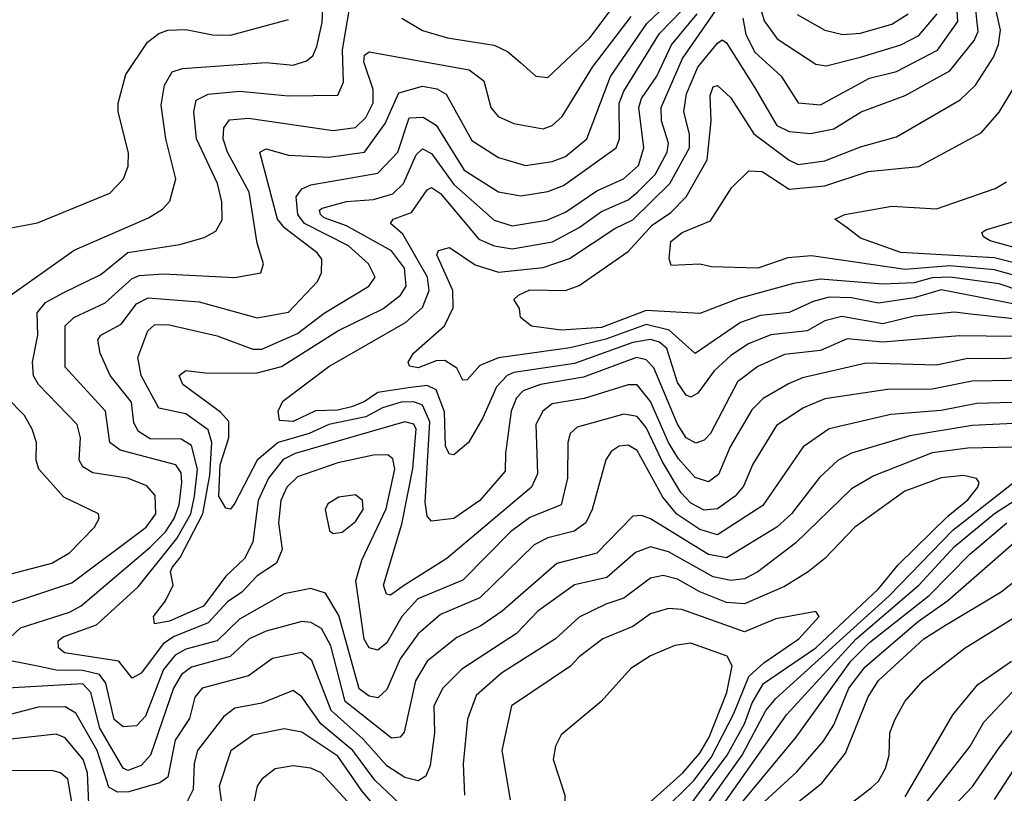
# Model space of a CAD drawing. Extents: x 1308313 to 1441400, y 959662 to 1036319.
# Tile 583 of 656: x 1415733 to 1417937, y 983529 to 985262. Entities that reach past the tile are written whole.
import ezdxf

# ---------------------------------------------------------------- set-up
doc = ezdxf.new("R2010")
doc.units = 0

msp = doc.modelspace()

# ---------------------------------------------------------------- linework, layer by layer
at = {"layer": '0CON10XD'}
for points in [[(1417351.2, 985265), (1417358.2, 985228.2), (1417378.6, 985188.6), (1417437.2, 985135), (1417475.2, 985075.2), (1417525, 985071.1), (1417635, 985130.3), (1417695, 985145.5), (1417786.9, 985193.1), (1417832.4, 985257.6), (1417823.8, 985396.2)], [(1415714.2, 984645.8), (1415855, 984745.2), (1416021.8, 984818.2), (1416053, 984837), (1416069.7, 984855), (1416082.6, 984905), (1416060.2, 984995), (1416049.7, 985070.3), (1416057.5, 985115), (1416074.7, 985145), (1416097.9, 985152.1), (1416285, 985165.6), (1416345, 985159.6), (1416375, 985169.6), (1416389.3, 985180.7), (1416398.5, 985201.5), (1416410.3, 985255), (1416414.6, 985355.4)], [(1416588.4, 985265), (1416635, 985237.6), (1416691, 985221), (1416795, 985204.3), (1416825, 985190.3), (1416854.6, 985165), (1416888.6, 985135), (1416915, 985132.1), (1417008.8, 985221.2), (1417102, 985345)], [(1418025, 984611.6), (1417795, 984656.6), (1417735, 984639.1), (1417655, 984626.7), (1417595, 984638.6), (1417545, 984640), (1417509.1, 984630.9), (1417455, 984606.1), (1417391.1, 984598.9), (1417346.2, 984583.8), (1417245, 984514.3), (1417186.4, 984566.4), (1417135, 984578.8), (1417045, 984546.3), (1416965, 984526.8), (1416805, 984504.1), (1416762.7, 984487.3), (1416735, 984455.5), (1416725, 984454.4), (1416711.2, 984481.2), (1416685, 984498.5), (1416665, 984498), (1416625, 984482.3), (1416605.5, 984485.5), (1416602.5, 984495), (1416614.6, 984515), (1416684, 984576), (1416703.7, 984616.3), (1416702.9, 984655), (1416666.5, 984735), (1416670.4, 984745), (1416695, 984751.6), (1416752.8, 984712.8), (1416805, 984696), (1416905, 984707), (1416963.5, 984726.5), (1417065, 984793.9), (1417105, 984813.5), (1417188.5, 984895), (1417232.4, 984975), (1417232.2, 985005), (1417219.4, 985055), (1417225.2, 985095.2), (1417250.6, 985155), (1417295, 985208.8), (1417305, 985216.2), (1417315, 985209.7), (1417378.7, 985108.7), (1417427.3, 985025), (1417455, 985010.9), (1417503.2, 985006.8), (1417555, 985017.1), (1417616.1, 985055), (1417715, 985092), (1417815, 985147.4), (1417869, 985215), (1417877.8, 985235), (1417866.1, 985345)], [(1417955, 984453.9), (1417865, 984452.2), (1417775, 984434.1), (1417675, 984433.7), (1417535, 984412.3), (1417487.5, 984392.5), (1417427.2, 984352.8), (1417373.8, 984266.2), (1417353.1, 984216.9), (1417334.4, 984195), (1417295, 984166.1), (1417265, 984163.5), (1417235, 984179.2), (1417212.7, 984202.7), (1417171.5, 984271.5), (1417135, 984348.5), (1417115, 984373.1), (1417085, 984378), (1416980.6, 984349.4), (1416965.3, 984335), (1416960.2, 984315), (1416958.9, 984235), (1416945.1, 984174.9), (1416875, 984146.6), (1416831.3, 984115), (1416725, 984006.8), (1416624.4, 983965), (1416588.6, 983925), (1416555, 983865.9), (1416535, 983849.6), (1416515, 983854.8), (1416504.2, 983874.2), (1416485.5, 984005), (1416498.7, 984051.3), (1416553.6, 984166.4), (1416573.1, 984255), (1416568.1, 984278.1), (1416557.2, 984287.2), (1416525, 984286.7), (1416445, 984269.2), (1416355, 984238.2), (1416331.4, 984215), (1416317.7, 984185), (1416312.6, 984135), (1416321, 984075), (1416308.3, 984045), (1416265, 984016.3), (1416230.2, 983979.8), (1416198.3, 983958.3), (1416155, 983911.4), (1416079.3, 983880.7), (1416055.5, 983865), (1416005, 983798.3), (1415985, 983787.2), (1415955, 983825.5), (1415833.9, 983843.9), (1415820, 983855), (1415819.5, 983870.5), (1415830.3, 983879.7), (1415905, 983906.2), (1415998.3, 983991.7), (1416085, 984100), (1416116.1, 984155), (1416124.6, 984194.6), (1416130.9, 984255), (1416117.8, 984307.8), (1416095, 984322.5), (1416025, 984323.4), (1415999.2, 984339.3), (1415989, 984359), (1415983.4, 984405), (1415935.6, 984465), (1415913.1, 984515), (1415908.4, 984545), (1415915.3, 984555), (1415960.4, 984579.6), (1415995, 984625.2), (1416021, 984639), (1416135, 984629.7), (1416265, 984594.3), (1416335, 984606.7), (1416400, 984675), (1416408.8, 984695), (1416409.5, 984725), (1416399.3, 984739.3), (1416326.3, 984795), (1416310.4, 984815), (1416270.4, 984965), (1416285, 984972.6), (1416335, 984958.1), (1416425, 984953.6), (1416505.1, 984964.9), (1416551.2, 985028.8), (1416582.1, 985097.9), (1416635, 985112.7), (1416666.9, 985106.9), (1416687.5, 985095), (1416745, 984990.8), (1416805, 984952.8), (1416865, 984935.2), (1416925, 984944.1), (1416954.6, 984955), (1417002.3, 984995), (1417055.4, 985134.6), (1417136.8, 985253.2), (1417191.8, 985305)], [(1418025, 984584.6), (1417855, 984602.6), (1417825, 984606.4), (1417735, 984597.7), (1417665, 984580.9), (1417573, 984597), (1417535, 984587.4), (1417495.1, 984564.9), (1417414, 984556), (1417363.9, 984536.1), (1417325, 984509.8), (1417287.5, 984475), (1417250.5, 984425), (1417235, 984416.2), (1417225, 984421), (1417205, 984449.2), (1417181.1, 984525), (1417165, 984539.4), (1417145, 984545.8), (1417105, 984538.8), (1416975, 984491.8), (1416838.8, 984471.2), (1416824.5, 984465), (1416800.6, 984439.4), (1416770, 984370), (1416737.5, 984315), (1416705, 984287.3), (1416695, 984288.5), (1416686.1, 984306.1), (1416683.7, 984383.7), (1416665, 984432.5), (1416645, 984442.5), (1416602.8, 984437.2), (1416535, 984427.1), (1416504.3, 984405.7), (1416476.2, 984395), (1416445, 984386.9), (1416395, 984385.8), (1416345, 984361.7), (1416315, 984363.8), (1416312, 984385), (1416322.2, 984407.7), (1416425.1, 984484.9), (1416596.7, 984583.2), (1416635, 984616.8), (1416650, 984655), (1416645.6, 984685), (1416591, 984781), (1416563.4, 984805), (1416568.9, 984815), (1416609.8, 984830.2), (1416645, 984880.9), (1416655, 984885.7), (1416675, 984872.5), (1416760.4, 984770.4), (1416794.9, 984754.9), (1416835, 984748.8), (1416925.8, 984764.2), (1416985, 984796.2), (1417035, 984832.4), (1417095, 984858.3), (1417115.5, 984875), (1417155.2, 984914.8), (1417182, 984965), (1417185.1, 984985), (1417169.6, 985035), (1417169, 985065), (1417216.4, 985175), (1417315, 985317.5)], [(1415625, 983926.2), (1415849.7, 984000.3), (1416016.3, 984125), (1416038, 984155), (1416036.5, 984196.5), (1416018.1, 984218.1), (1415974.8, 984235.2), (1415897, 984247), (1415875, 984260.3), (1415866.7, 984275), (1415869.8, 984325), (1415861.9, 984355), (1415775.7, 984445), (1415764.3, 984464.3), (1415762.3, 984495), (1415773.6, 984555), (1415772.3, 984605), (1415791.4, 984628.6), (1415830.3, 984650.2), (1415915, 984691), (1415975, 984740.3), (1416092, 984758), (1416146, 984774), (1416171.9, 984788.1), (1416186.3, 984813.7), (1416186, 984854), (1416175.8, 984895), (1416129.3, 984995), (1416123.2, 985055), (1416128.4, 985081.6), (1416154.9, 985095.1), (1416225, 985101.5), (1416335, 985091), (1416445, 985092.5), (1416458.1, 985121.9), (1416455.9, 985194.1), (1416473, 985295)], [(1418035, 984512.7), (1417935, 984502.4), (1417855, 984503.2), (1417785, 984488.3), (1417758.7, 984488.7), (1417627.3, 984492.7), (1417485, 984459.7), (1417453.5, 984446.5), (1417396.8, 984413.2), (1417371.8, 984388.2), (1417323.3, 984305), (1417297.2, 984242.8), (1417275, 984227), (1417245, 984236.7), (1417207.9, 984277.9), (1417185.1, 984315.1), (1417145, 984406.7), (1417115, 984444.1), (1417095, 984444), (1416996.3, 984413.7), (1416925, 984401.5), (1416904, 984385), (1416888.6, 984355), (1416891.9, 984245), (1416878.4, 984215), (1416689.2, 984055), (1416594.2, 983995), (1416563, 983973), (1416554, 983975), (1416547.8, 983995), (1416588.2, 984131.8), (1416613.1, 984256.9), (1416620.5, 984345), (1416615, 984355.6), (1416595, 984361.2), (1416349.7, 984290.3), (1416323.2, 984276.8), (1416289.9, 984235), (1416266.7, 984185), (1416255, 984091.4), (1416236.4, 984055), (1416195, 984015.7), (1416145, 983948.5), (1416068.7, 983915), (1416035, 983908.5), (1416032.9, 983925), (1416059.8, 983960.2), (1416076.8, 983995), (1416070.9, 984025), (1416074.7, 984035), (1416092.6, 984057.4), (1416143.4, 984155), (1416158.5, 984241.5), (1416163.4, 984315), (1416155, 984343.1), (1416105, 984379.3), (1416045, 984391.8), (1416005.2, 984465), (1415998, 984505), (1416020.2, 984565), (1416035, 984578.5), (1416065, 984579), (1416175, 984553.8), (1416255, 984523.7), (1416275, 984523.7), (1416355, 984559.1), (1416415, 984604.5), (1416514.6, 984665), (1416529.1, 984685), (1416514.2, 984715), (1416469.2, 984755), (1416370.8, 984805), (1416355.8, 984825), (1416351.9, 984865), (1416365, 984882.9), (1416385, 984891.6), (1416535, 984917.8), (1416579.7, 984965), (1416605, 985042), (1416636.5, 985043.5), (1416665.6, 985025.6), (1416728.2, 984925), (1416805, 984876.3), (1416855, 984867), (1416915, 984876.7), (1416950, 984890), (1417068.3, 984975), (1417075.4, 984995), (1417075.1, 985075), (1417085, 985101.2), (1417165, 985230.9), (1417215, 985282.3)], [(1418015, 984639.8), (1417925, 984670.2), (1417815.4, 984685.4), (1417775, 984683.5), (1417735, 984672.5), (1417665, 984669.4), (1417525, 984680.8), (1417465, 984671.1), (1417342.5, 984637.5), (1417255, 984603.5), (1417135, 984610.3), (1417035, 984572.5), (1416945, 984566), (1416878.9, 984575), (1416853.9, 984595), (1416851.4, 984615), (1416838.8, 984635), (1416849.4, 984645), (1416875, 984656.7), (1416954.5, 984655.5), (1416985, 984666.7), (1417095, 984742.6), (1417148.7, 984801.3), (1417190.3, 984829.7), (1417224.8, 984865), (1417271.9, 984948.1), (1417280.6, 985035), (1417278.2, 985091.8), (1417285, 985111.1), (1417295, 985114.5), (1417325, 985086.8), (1417376, 985006), (1417455, 984947), (1417475, 984937.6), (1417535, 984945.5), (1417615, 984977), (1417695, 984999.4), (1417837.8, 985082.2), (1417872.3, 985115), (1417912.1, 985177.9), (1417923.9, 985206.1), (1417928.4, 985238.4), (1417917.9, 985285)], [(1417281.5, 984708.5), (1417255, 984713.9), (1417191.5, 984711.5), (1417186.8, 984726.8), (1417190.4, 984765), (1417215.7, 984785), (1417279.1, 984810.9), (1417326.1, 984885), (1417365, 984923.1), (1417395, 984921.9), (1417455, 984881.9), (1417535, 984889.7), (1417632, 984922), (1417745, 984932.9), (1417885, 985008.4), (1417925.2, 985054.8), (1417955.7, 985105), (1417976.6, 985205), (1417970.2, 985285)], [(1417388.6, 985295), (1417399.2, 985259.2), (1417428.7, 985218.7), (1417515, 985161.8), (1417537.9, 985157.9), (1417615, 985177.3), (1417704.7, 985205.3), (1417745, 985225.8), (1417786.4, 985275)], [(1415686.6, 983855), (1415735, 983900.2), (1415845, 983934.9), (1415870.9, 983949.1), (1416025, 984080.6), (1416059.4, 984115), (1416078.8, 984145), (1416090, 984175), (1416096.5, 984225), (1416095, 984247.1), (1416082.8, 984265), (1415957.9, 984297.9), (1415935.2, 984315), (1415925.6, 984385), (1415835, 984483.3), (1415835, 984576.4), (1415854.6, 984595), (1415925, 984627.4), (1415985, 984682.2), (1416000.9, 984689.1), (1416055, 984692.4), (1416215, 984684), (1416273.1, 984695), (1416279.2, 984715), (1416265, 984761.2), (1416247.2, 984875), (1416198.1, 984965), (1416188.5, 984995), (1416190.5, 985019.5), (1416202.8, 985037.2), (1416245, 985041.2), (1416435, 985013.3), (1416485, 985019.8), (1416507.8, 985042.2), (1416524.4, 985075.6), (1416524.6, 985105), (1416503.1, 985166.9), (1416505, 985182.2), (1416515, 985189.7), (1416739, 985149), (1416772.2, 985125), (1416787.3, 985065), (1416803.8, 985045), (1416839, 985029), (1416905, 985017), (1416925, 985024.8), (1416947.6, 985045), (1417015.1, 985155), (1417101.4, 985268.6)], [(1415695, 984791.9), (1415773.3, 984806.7), (1415935, 984873.4), (1415965.4, 984905), (1415976.3, 984933.6), (1415976.6, 984963.4), (1415953.5, 985055), (1415953.5, 985075), (1415971.2, 985138.8), (1416019.1, 985210.9), (1416045, 985230.8), (1416065, 985237.9), (1416105, 985239.7), (1416165, 985227.8), (1416205, 985226.9), (1416335, 985262.2)], [(1418015, 984551.7), (1417836.1, 984553.9), (1417665, 984539.3), (1417585, 984547.1), (1417525, 984520.5), (1417445, 984512), (1417385, 984484.8), (1417339.6, 984450.4), (1417279.1, 984335), (1417265, 984320), (1417246.4, 984313.6), (1417225, 984325.2), (1417205, 984355.6), (1417152.2, 984482.2), (1417135, 984499.7), (1417113.3, 984505), (1416995, 984460.8), (1416898.5, 984445), (1416859.7, 984430.3), (1416845.3, 984414.7), (1416833, 984385), (1416820.8, 984290.8), (1416819.4, 984250.6), (1416763.3, 984185), (1416705, 984144.4), (1416655, 984138.9), (1416645, 984150), (1416640.9, 984180.9), (1416651, 984361), (1416635, 984398.2), (1416615, 984406), (1416586.9, 984405), (1416545, 984392.5), (1416507.7, 984372.3), (1416425, 984354.9), (1416381.4, 984335), (1416311.7, 984315), (1416265.1, 984274.9), (1416215, 984179.1), (1416205, 984165.8), (1416195, 984168), (1416179.1, 984195), (1416182.1, 984265), (1416201.4, 984325), (1416201.5, 984361.5), (1416182.9, 984382.9), (1416098.3, 984445), (1416090.5, 984465), (1416105, 984475.8), (1416155, 984470), (1416265, 984470.6), (1416319.4, 984485), (1416445, 984564.8), (1416546, 984614), (1416585.3, 984644.7), (1416597.9, 984665), (1416594.4, 984705), (1416565, 984744.3), (1416465, 984800.1), (1416415, 984817.9), (1416406.2, 984825), (1416404.5, 984835), (1416410.1, 984839.9), (1416465, 984854.6), (1416525, 984858.7), (1416568.1, 984871.9), (1416592.3, 984895), (1416620.7, 984959.3), (1416635, 984972.3), (1416655, 984962.2), (1416705, 984892.6), (1416795, 984812.9), (1416835, 984800.3), (1416912.6, 984812.6), (1416955, 984830.3), (1417025, 984878.6), (1417084.8, 984905), (1417118.1, 984935), (1417129.9, 984975), (1417118.8, 985065), (1417124.9, 985085), (1417159.3, 985135), (1417191.6, 985205), (1417249.2, 985275)], [(1417473.4, 985273.4), (1417535, 985237.9), (1417575, 985228.1), (1417615, 985231.2), (1417685, 985251.6), (1417721.2, 985275)], [(1418005, 984705.4), (1417915, 984728.4), (1417705, 984740.3), (1417615, 984772.4), (1417585, 984795.6), (1417557.5, 984815), (1417580, 984825), (1417685, 984844.1), (1417785, 984838.2), (1417916.5, 984883.5), (1417941.5, 984898.5)], [(1417975, 984746.8), (1417905, 984766.4), (1417890, 984775), (1417886.4, 984785), (1417895, 984791.3), (1417967.3, 984812.7)], [(1418015, 984673.3), (1417915, 984701.4), (1417815, 984710.1), (1417715, 984702.5), (1417505, 984732.7), (1417452, 984728), (1417385, 984704.9), (1417281.5, 984708.5)], [(1415665, 984008.4), (1415805, 984044.5), (1415845, 984067.5), (1415901.1, 984125), (1415910.9, 984145), (1415909.4, 984155), (1415832.2, 984192.2), (1415775.9, 984255), (1415770.3, 984275), (1415771.1, 984315), (1415761, 984345), (1415744.3, 984375), (1415704.6, 984415.4)], [(1418189.2, 984410.8), (1417875, 984402.1), (1417795, 984386.7), (1417682.8, 984377.2), (1417545, 984345.6), (1417486.8, 984305), (1417395.9, 984174.1), (1417295, 984108.3), (1417255, 984120.3), (1417204, 984154), (1417172.5, 984192.5), (1417115, 984296.6), (1417095, 984308.7), (1417075, 984306.7), (1417057.1, 984295), (1417045, 984275.7), (1417014.5, 984165), (1417000.5, 984135), (1416974, 984116), (1416915, 984101.2), (1416884.3, 984085.7), (1416763.3, 983966.7), (1416675, 983930), (1416625, 983886.7), (1416585, 983830.7), (1416555, 983761.8), (1416535, 983743.4), (1416515, 983746.6), (1416492.9, 983762.9), (1416447.7, 983927.7), (1416417.4, 983977.4), (1416385, 983987.7), (1416325, 983976.3), (1416225, 983919.1), (1416175, 983871), (1416105, 983851.8), (1416081.6, 983838.4), (1416055, 983806.7), (1416015, 983701.8), (1415995, 983680.2), (1415965, 983678.4), (1415945, 983694.3), (1415926, 983776), (1415911.6, 983795), (1415875, 983804.5), (1415814.7, 983804.7), (1415777, 983813), (1415682.2, 983832.2)], [(1418035, 984361.2), (1417865, 984352.9), (1417725, 984330.1), (1417595, 984290.7), (1417564.9, 984275.1), (1417523.2, 984236.8), (1417460.4, 984155), (1417427.8, 984125), (1417315, 984056.6), (1417275, 984064.4), (1417145, 984144), (1417125, 984151.1), (1417105, 984150), (1417025, 984067.2), (1416935, 984044.1), (1416813.1, 983936.9), (1416765, 983904.1), (1416711.5, 983878.5), (1416645, 983825.2), (1416619.1, 983780.9), (1416593.9, 983666.1), (1416584.4, 983655), (1416565, 983653), (1416462, 983735), (1416429.5, 983859.5), (1416408.6, 983898.6), (1416385, 983911.5), (1416365, 983914.2), (1416285, 983892.6), (1416246.6, 983875), (1416204.5, 983835.5), (1416118.1, 983811.9), (1416095.2, 983795), (1416077.9, 983765), (1416026.4, 983615), (1416005, 983591.5), (1415975, 983580.6), (1415965, 983585.3), (1415912.7, 983675), (1415892.7, 983755), (1415875, 983774.4), (1415575, 983757.4)], [(1417290.2, 983479.8), (1417449.3, 983705), (1417605, 983875.1), (1417745, 983995.1), (1417825, 984081.7), (1417915, 984156.2), (1418160.7, 984315)], [(1417955.5, 984304.5), (1417855, 984302.2), (1417775, 984291.6), (1417645, 984240.4), (1417595, 984211.2), (1417470, 984090), (1417384.7, 984025), (1417355, 984009.2), (1417324.3, 984005.7), (1417285, 984014.2), (1417185, 984070), (1417145, 984080.9), (1417111.3, 984068.7), (1417047.3, 984012.7), (1416975, 983996.2), (1416892.7, 983937.3), (1416845, 983887.2), (1416722.6, 983807.4), (1416680, 983765), (1416660.4, 983725), (1416661.8, 983665), (1416651.6, 983591.6), (1416642.3, 983567.7), (1416625, 983557.6), (1416595, 983564.4), (1416555, 983590.6), (1416501, 983651), (1416430.2, 983715), (1416386.9, 983826.9), (1416365, 983844.3), (1416299, 983831), (1416245, 983792.7), (1416141.8, 983765), (1416125.6, 983744.4), (1416113.3, 983696.7), (1416081.4, 983648.6), (1416064.5, 983565.5), (1416047.1, 983552.9), (1415977.6, 983532.4), (1415952.1, 983532.1), (1415933.1, 983543.1), (1415906.4, 983625), (1415858.9, 983708.9), (1415835, 983723.2), (1415775, 983722.4), (1415715, 983706.3)], [(1417255, 983481.9), (1417350.1, 983615), (1417403.3, 983715), (1417425, 983741.9), (1417678.6, 983971.4), (1417821.5, 984118.5), (1418007.6, 984265)], [(1417235.1, 983504.9), (1417316.3, 983615), (1417355.4, 983685), (1417372.2, 983732.2), (1417398, 983775), (1417515, 983855.3), (1417655, 983987.5), (1417699.4, 984040.6), (1417810.2, 984149.8), (1417855, 984186.8), (1417877, 984215), (1417880, 984225), (1417874.3, 984234.3), (1417845, 984240.9), (1417795, 984236), (1417714.3, 984205.7), (1417601.9, 984125), (1417535.3, 984055), (1417497.6, 984025), (1417445, 983992.4), (1417355, 983953.8), (1417315, 983956.6), (1417255, 983980.6), (1417205, 984008.8), (1417173, 984017), (1417145, 984011.3), (1417085, 983966.6), (1417045, 983952.7), (1416985, 983924), (1416932.2, 983875), (1416811.6, 983798.4), (1416755, 983748), (1416735.2, 983695), (1416725.6, 983595), (1416728.8, 983525)], [(1416435, 984111.2), (1416455, 984113.7), (1416485, 984138), (1416501.6, 984165), (1416500.2, 984185), (1416485, 984197.4), (1416447.3, 984192.7), (1416422.8, 984177.2), (1416416.7, 984165), (1416426.9, 984116.9), (1416435, 984111.2)], [(1417235, 983389.1), (1417271.6, 983415), (1417470.6, 983655), (1417593.2, 983825), (1417635, 983866.9), (1417768.1, 983971.9), (1417859.1, 984065), (1417942.4, 984135)], [(1417345, 983460.1), (1417472.7, 983577.3), (1417531.5, 983645), (1417555, 983682.4), (1417588.9, 983765), (1417625, 983812.4), (1417744.4, 983915), (1417809.8, 983960.2), (1418005, 984130.9)], [(1416565, 982842.6), (1416625, 982923.3), (1416645, 982937.1), (1416695, 982946.3), (1416713.5, 982956.5), (1416833.3, 983086.7), (1416939.3, 983170.7), (1417095, 983259.3), (1417255, 983333.8), (1417355, 983423.3), (1417433.7, 983476.3), (1417528.1, 983551.9), (1417580.9, 983619.1), (1417632, 983745), (1417655, 983781.9), (1417756.8, 983875), (1417805, 983905.7), (1417929.4, 983980.6), (1418065, 984088.1)], [(1417168.1, 983485), (1417242.1, 983557.9), (1417280.7, 983609.3), (1417331.7, 983708.3), (1417365, 983791), (1417398.7, 983821.3), (1417476.6, 983875), (1417522.5, 983925), (1417515, 983936.5), (1417425, 983920), (1417355, 983891.1), (1417215, 983940.8), (1417185, 983943), (1417145, 983931), (1417105, 983903.1), (1417038.2, 983875), (1416985, 983834.6), (1416965.8, 983814.2), (1416833.9, 983725), (1416812.4, 983625), (1416830.6, 983515)], [(1417536.6, 983463.4), (1417638.8, 983541.2), (1417655, 983556.2), (1417670.8, 983585), (1417678.8, 983615), (1417680.6, 983665), (1417692.7, 983695), (1417713.9, 983735), (1417755, 983782), (1417848.7, 983855), (1418005, 983951.7)], [(1416980.9, 983430.9), (1417015, 983434.3), (1417065, 983450.6), (1417139, 983505), (1417217.6, 983575), (1417255, 983619.4), (1417276.1, 983655), (1417315.8, 983755), (1417327.5, 983815), (1417316.3, 983836.3), (1417235, 983865.2), (1417199.7, 983860.3), (1417145, 983837.5), (1417100.9, 983809.1), (1417034.8, 983735.2), (1416945, 983660), (1416932.1, 983635), (1416927.3, 983605), (1416953.2, 983525), (1416955.6, 983445.6), (1416980.9, 983430.9)], [(1417715, 983521.6), (1417821.1, 983705), (1417877.4, 983772.6), (1417952.6, 983825)], [(1416585, 983504.8), (1416528.4, 983558.4), (1416478.9, 983625), (1416407.5, 983685), (1416365, 983745.7), (1416345, 983759.6), (1416275, 983731.5), (1416215, 983719.6), (1416189.1, 983700.9), (1416131.1, 983625), (1416123.9, 983596.1), (1416121.9, 983538.1), (1416105.2, 983504.8)], [(1417860.2, 983635), (1417891.1, 983688.9), (1417954.1, 983755.9)], [(1417925, 983631.4), (1417979.1, 983700.9)], [(1416575, 983444.4), (1416498.7, 983535), (1416445, 983612.3), (1416365, 983666.5), (1416325, 983673.8), (1416255, 983659.6), (1416205.9, 983624.1), (1416180, 983545), (1416191.7, 983458.3)], [(1415888, 983505), (1415885.1, 983574.9), (1415875.5, 983605), (1415835, 983653.6), (1415815, 983661.6), (1415605, 983638.6)], [(1417727.6, 983465), (1417860.2, 983635)], [(1417744.2, 983415.8), (1417865.7, 983544.3), (1417925, 983631.4)], [(1416490.6, 983485), (1416407.8, 983575), (1416385, 983585.7), (1416345, 983590.8), (1416305, 983584), (1416275, 983560.9), (1416264.7, 983545), (1416254, 983495)], [(1415856.1, 983475), (1415840.9, 983560.9), (1415825, 983574.8), (1415805, 983580.7), (1415695, 983579.8)], [(1417914.9, 983515.1), (1417958.2, 983581.8)]]:
    msp.add_lwpolyline(points, dxfattribs=at)

doc.saveas('drawing.dxf')
